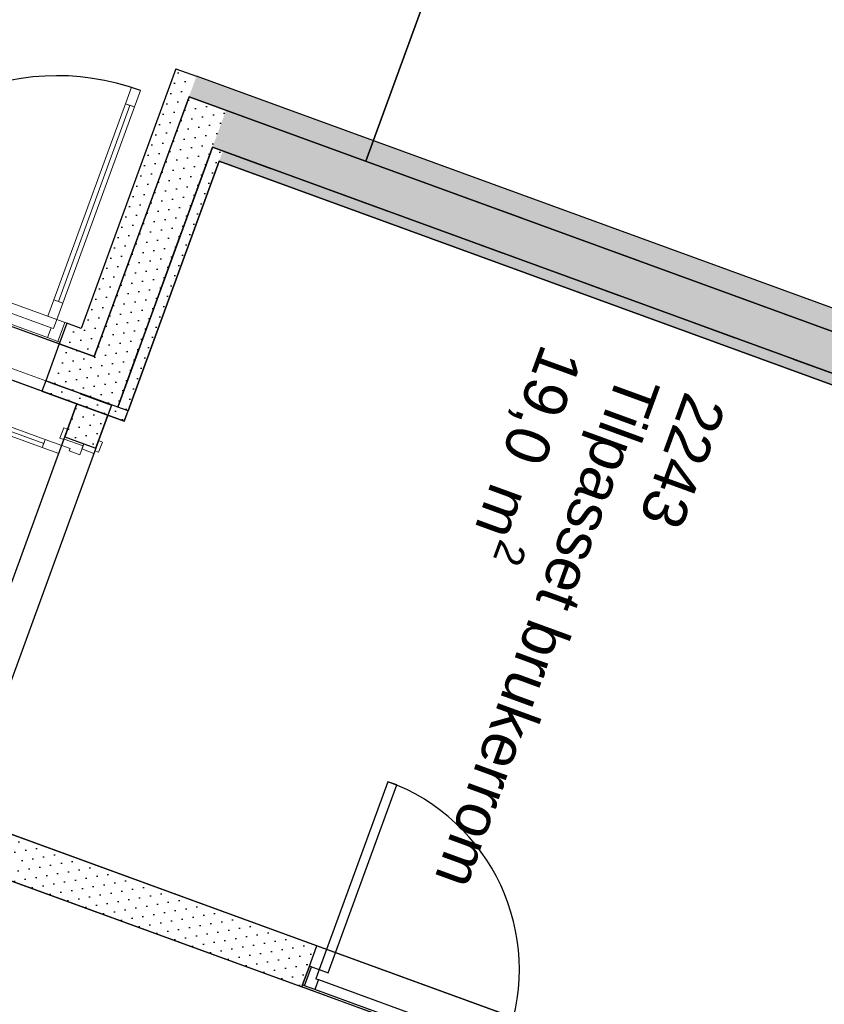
# Model space of a CAD drawing. Header units: millimetres. Extents: x 112481703 to 112588235, y 1264638581 to 1264713486.
# Tile 485 of 487: x 112571978 to 112575653, y 1264702114 to 1264706612. Entities that reach past the tile are written whole.
import ezdxf
from ezdxf.enums import TextEntityAlignment as Align

# ---------------------------------------------------------------- set-up
doc = ezdxf.new("R2010")
doc.units = ezdxf.units.MM
doc.header["$LTSCALE"] = 0.5
doc.header["$MEASUREMENT"] = 0
doc.linetypes.add('PLINE', pattern=[0])
doc.linetypes.add('Stiplet', pattern=[1128.888893, 564.444447, -564.444447])
for name, color, linetype in [('231- Bærende yttervegger', 7, 'Continuous'), ('231- Bærende yttervegger (Skravur)', 7, 'Continuous'), ('231- Bærende yttervegger (Skravur)(Nye konstruksjoner)', 7, 'Continuous'), ('231- Bærende yttervegger(Nye konstruksjoner)', 7, 'Continuous'), ('232- Ikke-bærende yttervegger (Skravur)(Nye konstruksjoner)', 7, 'Continuous'), ('232- Ikke-bærende yttervegger(Nye konstruksjoner)', 7, 'Continuous'), ('242- Ikke-bærende innervegger (Skravur)(Nye konstruksjoner)', 7, 'Continuous'), ('242- Ikke-bærende innervegger(Nye konstruksjoner)', 7, 'Continuous'), ('244- Vinduer_ dører_ foldevegger(Nye konstruksjoner)', 7, 'Continuous'), ('253- Oppforet gulv_ påstøp', 7, 'Continuous'), ('253- Oppforet gulv_ påstøp(Nye konstruksjoner)', 7, 'Continuous'), ('862- M___Nettoareal (1-100)', 7, 'Continuous'), ('862- M___Nettoareal(Nye konstruksjoner)', 7, 'Continuous'), ('862- M___Nettoareal(Polylinje)(Nye konstruksjoner)', 7, 'Continuous')]:
    doc.layers.add(name, color=color, linetype=linetype)
doc.layers.add('234- Vinduer_ dører_ porter(Nye konstruksjoner)', color=7, linetype='Continuous', lineweight=0)
doc.styles.add('GENERATED_STYLE_1', font='arial.ttf')
pattern_1 = [(249.956, (112557650, 1264717795), (-81.357, 29.6823), [0, -50]), (249.956, (112557682.11, 1264717756.67), (-81.357, 29.6823), [0, -50])]

# ---------------------------------------------------------------- blocks, each defined once
blk = doc.blocks.new('Korridor_2210_44', base_point=(112569058, 1264702349.8))
at = {"layer": '862- M___Nettoareal(Polylinje)(Nye konstruksjoner)', "linetype": 'PLINE', "flags": 128}
blk.add_lwpolyline([(112564606.4, 1264708093.6), (112563281.8, 1264708576.9), (112561722.3, 1264704302.5), (112562473.8, 1264704028.3), (112560623, 1264698955.4), (112559871.5, 1264699229.5), (112558294.9, 1264694908.2), (112559046.4, 1264694634), (112558117.6, 1264692088.1), (112556079, 1264692831.9), (112554638.8, 1264688884.4), (112555324.6, 1264688634.2), (112558485.8, 1264687480.9), (112561641.4, 1264696130.2), (112567362.9, 1264694042.8), (112567373.2, 1264694070.9), (112568194.8, 1264693771.2), (112568914.6, 1264695744), (112568116.1, 1264696035.3), (112569966.9, 1264701108.2), (112570765.4, 1264700816.9), (112572239.6, 1264704857.5), (112564461.1, 1264707695.4)], close=True, dxfattribs=at)
blk = doc.blocks.new('Tilpasset brukerrom_2243_86', base_point=(112573250.9, 1264704107.5))
at = {"layer": '862- M___Nettoareal(Polylinje)(Nye konstruksjoner)', "linetype": 'PLINE', "flags": 128}
blk.add_lwpolyline([(112571711.8, 1264702973.1), (112577282.6, 1264700940.7), (112578384.3, 1264703960.4), (112572888.6, 1264705965.4), (112572472.8, 1264704825.6), (112572425.8, 1264704842.8), (112572256.7, 1264704904.5), (112572256.3, 1264704903.4), (112572397.2, 1264704852)], close=True, dxfattribs=at)
blk = doc.blocks.new('Dør[29]', base_point=(112557650, 1264717795))
at = {"layer": '234- Vinduer_ dører_ porter(Nye konstruksjoner)', "linetype": 'PLINE'}
for p, q in [((112572460.9, 1264706228.7), (112572488.3, 1264706303.8)), ((112572488.3, 1264706303.8), (112572529.7, 1264706288.7)), ((112572529.7, 1264706288.7), (112572502.3, 1264706213.6)), ((112572481.6, 1264706221.1), (112572154.6, 1264705324.9)), ((112572502.3, 1264706213.6), (112572460.9, 1264706228.7)), ((112571056.3, 1264705640.5), (112571024.7, 1264705554)), ((112571065.6, 1264705637), (112571034.1, 1264705550.6)), ((112571056.3, 1264705640.5), (112572193, 1264705225.8)), ((112571065.6, 1264705637), (112571056.3, 1264705640.5)), ((112571101.3, 1264705624), (112571065.6, 1264705637)), ((112571086.3, 1264705582.7), (112571101.3, 1264705624)), ((112571022, 1264705546.5), (112572158.7, 1264705131.8)), ((112571034.1, 1264705550.6), (112571024.7, 1264705554)), ((112571034.1, 1264705550.6), (112571081.1, 1264705533.5)), ((112571081.1, 1264705533.5), (112571097.5, 1264705578.6)), ((112571097.5, 1264705578.6), (112571086.3, 1264705582.7)), ((112571097.5, 1264705578.6), (112572121.5, 1264705205)), ((112572105.1, 1264705159.9), (112571081.1, 1264705533.5)), ((112572106.5, 1264705257.3), (112572134, 1264705332.4)), ((112572134, 1264705332.4), (112572175.3, 1264705317.4)), ((112572175.3, 1264705317.4), (112572147.9, 1264705242.2)), ((112572147.9, 1264705242.2), (112572106.5, 1264705257.3)), ((112572147.9, 1264705242.2), (112572132.8, 1264705200.9)), ((112572183.6, 1264705229.2), (112572147.9, 1264705242.2)), ((112572121.5, 1264705205), (112572105.1, 1264705159.9)), ((112572132.8, 1264705200.9), (112572121.5, 1264705205)), ((112572152, 1264705142.8), (112572183.6, 1264705229.2)), ((112572193, 1264705225.8), (112572161.4, 1264705139.3)), ((112572183.6, 1264705229.2), (112572193, 1264705225.8)), ((112572105.1, 1264705159.9), (112572152, 1264705142.8)), ((112572152, 1264705142.8), (112572161.4, 1264705139.3))]:
    blk.add_line(p, q, dxfattribs=at)
at = {"layer": '234- Vinduer_ dører_ porter(Nye konstruksjoner)', "linetype": 'PLINE', "flags": 128}
for points in [[(112572481.6, 1264706221.1), (112572154.6, 1264705324.9), (112572134, 1264705332.4), (112572460.9, 1264706228.7)], [(112572502.3, 1264706213.6), (112572175.3, 1264705317.4), (112572154.6, 1264705324.9), (112572481.6, 1264706221.1)]]:
    blk.add_lwpolyline(points, close=True, dxfattribs=at)
at = {"layer": '244- Vinduer_ dører_ foldevegger(Nye konstruksjoner)', "linetype": 'PLINE'}
for p, q in [((112571056.3, 1264705640.5), (112571024.7, 1264705554)), ((112571056.3, 1264705640.5), (112571024.7, 1264705554)), ((112571024.7, 1264705554), (112571022, 1264705546.5)), ((112572193, 1264705225.8), (112572161.4, 1264705139.3)), ((112572193, 1264705225.8), (112572161.4, 1264705139.3)), ((112572161.4, 1264705139.3), (112572158.7, 1264705131.8))]:
    blk.add_line(p, q, dxfattribs=at)
blk.add_arc((112572147.9, 1264705242.2), 1114, 69.956, 159.956, dxfattribs=at)
blk = doc.blocks.new('Dør[110]', base_point=(112557650, 1264717795))
at = {"layer": '244- Vinduer_ dører_ foldevegger(Nye konstruksjoner)', "linetype": 'PLINE'}
for p, q in [((112573659.6, 1264703131.1), (112573346.3, 1264702272.5)), ((112573387.7, 1264702257.4), (112573700.9, 1264703116)), ((112573700.9, 1264703116), (112573659.6, 1264703131.1)), ((112573301.2, 1264702288.9), (112573334.8, 1264702381)), ((112574283.6, 1264702034.8), (112573334.8, 1264702381)), ((112573301.2, 1264702288.9), (112573269.7, 1264702202.5)), ((112573269.7, 1264702202.5), (112573301.2, 1264702288.9)), ((112573269.7, 1264702202.5), (112573301.2, 1264702288.9)), ((112573279.1, 1264702199.1), (112573310.6, 1264702285.5)), ((112573310.6, 1264702285.5), (112573301.2, 1264702288.9)), ((112573310.6, 1264702285.5), (112573346.3, 1264702272.5)), ((112573346.3, 1264702272.5), (112573331.2, 1264702231.1)), ((112573346.3, 1264702272.5), (112573387.7, 1264702257.4)), ((112573342.5, 1264702227), (112573326.1, 1264702181.9)), ((112573331.2, 1264702231.1), (112573342.5, 1264702227)), ((112573342.5, 1264702227), (112574178.6, 1264701922)), ((112573266.3, 1264702193.1), (112573269.7, 1264702202.5)), ((112574215.1, 1264701846.9), (112573266.3, 1264702193.1)), ((112573279.1, 1264702199.1), (112573269.7, 1264702202.5)), ((112573326.1, 1264702181.9), (112573279.1, 1264702199.1)), ((112574162.2, 1264701876.9), (112573326.1, 1264702181.9)), ((112574250.1, 1264701942.8), (112574283.6, 1264702034.8)), ((112574189.9, 1264701917.9), (112574205, 1264701959.2)), ((112574205, 1264701959.2), (112574240.7, 1264701946.2)), ((112574162.2, 1264701876.9), (112574178.6, 1264701922)), ((112574178.6, 1264701922), (112574189.9, 1264701917.9)), ((112574240.7, 1264701946.2), (112574209.1, 1264701859.8)), ((112574250.1, 1264701942.8), (112574218.5, 1264701856.3)), ((112574218.5, 1264701856.3), (112574250.1, 1264701942.8)), ((112574218.5, 1264701856.3), (112574250.1, 1264701942.8)), ((112574240.7, 1264701946.2), (112574250.1, 1264701942.8)), ((112574209.1, 1264701859.8), (112574162.2, 1264701876.9)), ((112574209.1, 1264701859.8), (112574218.5, 1264701856.3)), ((112574215.1, 1264701846.9), (112574218.5, 1264701856.3))]:
    blk.add_line(p, q, dxfattribs=at)
blk.add_arc((112573346.3, 1264702272.5), 914, 339.956, 69.956, dxfattribs=at)
blk = doc.blocks.new('Dør tofløyet asymmetrisk[127]', base_point=(112557650, 1264717795))
at = {"layer": '234- Vinduer_ dører_ porter(Nye konstruksjoner)', "linetype": 'PLINE'}
for p, q in [((112571217.2, 1264704972.8), (112571230.9, 1264705010.4)), ((112571230.9, 1264705010.4), (112571306, 1264704982.9)), ((112571292.3, 1264704945.4), (112571217.2, 1264704972.8)), ((112571306, 1264704982.9), (112571292.3, 1264704945.4)), ((112571299.2, 1264704964.2), (112572088.3, 1264704676.3)), ((112572162, 1264704700.4), (112572179.2, 1264704747.4)), ((112572179.2, 1264704747.4), (112572197, 1264704740.9)), ((112572197, 1264704740.9), (112572179.9, 1264704693.9)), ((112572081.4, 1264704657.5), (112572095.1, 1264704695)), ((112572095.1, 1264704695), (112572170.3, 1264704667.6)), ((112572179.9, 1264704693.9), (112572162, 1264704700.4)), ((112572180.9, 1264704696.7), (112572170.3, 1264704667.6)), ((112572180.9, 1264704696.7), (112572184.3, 1264704706.1)), ((112572267.3, 1264704665.2), (112572180.9, 1264704696.7)), ((112572184.3, 1264704706.1), (112572270.8, 1264704674.6)), ((112572156.6, 1264704630), (112572081.4, 1264704657.5)), ((112572170.3, 1264704667.6), (112572156.6, 1264704630)), ((112572170.3, 1264704667.6), (112572207.9, 1264704653.9)), ((112572207.9, 1264704653.9), (112572203.8, 1264704642.6)), ((112572252.6, 1264704624.8), (112572267.3, 1264704665.2)), ((112572262.2, 1264704651.1), (112572270.8, 1264704674.6)), ((112572316.7, 1264704631.2), (112572262.2, 1264704651.1)), ((112572267.3, 1264704665.2), (112572270.8, 1264704674.6)), ((112572270.8, 1264704674.6), (112572325.3, 1264704654.7)), ((112572325.3, 1264704654.7), (112572316.7, 1264704631.2)), ((112572320.8, 1264704642.5), (112572337.9, 1264704689.5)), ((112572337.9, 1264704689.5), (112572355.8, 1264704683)), ((112572355.8, 1264704683), (112572338.7, 1264704636)), ((112572203.8, 1264704642.6), (112572252.6, 1264704624.8)), ((112572338.7, 1264704636), (112572320.8, 1264704642.5)), ((112571548.9, 1264703629.7), (112571535.2, 1264703592.1)), ((112571763.1, 1264703551.6), (112571548.9, 1264703629.7)), ((112571535.2, 1264703592.1), (112571749.4, 1264703514)), ((112571749.4, 1264703514), (112571763.1, 1264703551.6)), ((112571704.8, 1264703447.2), (112571722, 1264703494.2)), ((112571722, 1264703494.2), (112571739.8, 1264703487.7)), ((112571739.8, 1264703487.7), (112571722.7, 1264703440.7)), ((112571738.8, 1264703484.9), (112571735.4, 1264703475.5)), ((112571749.4, 1264703514), (112571738.8, 1264703484.9)), ((112571738.8, 1264703484.9), (112571825.2, 1264703453.3)), ((112571787, 1264703500.3), (112571749.4, 1264703514)), ((112571791.1, 1264703511.6), (112571787, 1264703500.3)), ((112571839.9, 1264703493.7), (112571791.1, 1264703511.6)), ((112571825.2, 1264703453.3), (112571839.9, 1264703493.7)), ((112571722.7, 1264703440.7), (112571704.8, 1264703447.2)), ((112571735.4, 1264703475.5), (112571821.8, 1264703444)), ((112571821.8, 1264703444), (112571830.3, 1264703467.4)), ((112571825.2, 1264703453.3), (112571821.8, 1264703444)), ((112571876.3, 1264703424.1), (112571821.8, 1264703444)), ((112571830.3, 1264703467.4), (112571884.8, 1264703447.6)), ((112571863.6, 1264703389.3), (112571880.7, 1264703436.3)), ((112571884.8, 1264703447.6), (112571876.3, 1264703424.1)), ((112571880.7, 1264703436.3), (112571898.6, 1264703429.8)), ((112571881.4, 1264703382.8), (112571863.6, 1264703389.3)), ((112571898.6, 1264703429.8), (112571881.4, 1264703382.8))]:
    blk.add_line(p, q, dxfattribs=at)
at = {"layer": '234- Vinduer_ dører_ porter(Nye konstruksjoner)', "linetype": 'PLINE', "flags": 128}
for points in [[(112571299.2, 1264704964.2), (112572088.3, 1264704676.3), (112572081.4, 1264704657.5), (112571292.3, 1264704945.4)], [(112571306, 1264704982.9), (112572095.1, 1264704695), (112572088.3, 1264704676.3), (112571299.2, 1264704964.2)]]:
    blk.add_lwpolyline(points, close=True, dxfattribs=at)
at = {"layer": '244- Vinduer_ dører_ foldevegger(Nye konstruksjoner)', "linetype": 'PLINE'}
for p, q in [((112572184.3, 1264704706.1), (112572197, 1264704740.9)), ((112572184.3, 1264704706.1), (112572197, 1264704740.9)), ((112572184.3, 1264704706.1), (112572270.8, 1264704674.6)), ((112572184.3, 1264704706.1), (112572270.8, 1264704674.6)), ((112572270.8, 1264704674.6), (112572325.3, 1264704654.7)), ((112572270.8, 1264704674.6), (112572325.3, 1264704654.7)), ((112572325.3, 1264704654.7), (112572337.9, 1264704689.5)), ((112572325.3, 1264704654.7), (112572337.9, 1264704689.5)), ((112571735.4, 1264703475.5), (112571722.7, 1264703440.7)), ((112571735.4, 1264703475.5), (112571722.7, 1264703440.7)), ((112571735.4, 1264703475.5), (112571821.8, 1264703444)), ((112571735.4, 1264703475.5), (112571821.8, 1264703444)), ((112571821.8, 1264703444), (112571876.3, 1264703424.1)), ((112571821.8, 1264703444), (112571876.3, 1264703424.1)), ((112571876.3, 1264703424.1), (112571863.6, 1264703389.3)), ((112571876.3, 1264703424.1), (112571863.6, 1264703389.3))]:
    blk.add_line(p, q, dxfattribs=at)
for centre, radius, start, end in [((112572170.3, 1264704667.6), 1000, 159.956, 249.956), ((112571749.4, 1264703514), 228, 69.956, 159.956)]:
    blk.add_arc(centre, radius, start, end, dxfattribs=at)
blk = doc.blocks.new('Veggåpning 01[147]', base_point=(112557650, 1264717795))
at = {"layer": '234- Vinduer_ dører_ porter(Nye konstruksjoner)', "linetype": 'PLINE'}
for p, q in [((112571040.8, 1264705539.7), (112572158.7, 1264705131.8)), ((112570979.1, 1264705370.6), (112572097, 1264704962.7))]:
    blk.add_line(p, q, dxfattribs=at)
at = {"layer": '244- Vinduer_ dører_ foldevegger(Nye konstruksjoner)', "linetype": 'PLINE'}
for p, q in [((112571040.8, 1264705539.7), (112570979.1, 1264705370.6)), ((112572158.7, 1264705131.8), (112572097, 1264704962.7))]:
    blk.add_line(p, q, dxfattribs=at)
blk = doc.blocks.new('Veggåpning 01[148]', base_point=(112557650, 1264717795))
at = {"layer": '234- Vinduer_ dører_ porter(Nye konstruksjoner)', "linetype": 'PLINE'}
for p, q in [((112570979.1, 1264705370.6), (112572097, 1264704962.7)), ((112570961.9, 1264705323.6), (112572079.9, 1264704915.7))]:
    blk.add_line(p, q, dxfattribs=at)
at = {"layer": '244- Vinduer_ dører_ foldevegger(Nye konstruksjoner)', "linetype": 'PLINE'}
for p, q in [((112570979.1, 1264705370.6), (112570961.9, 1264705323.6)), ((112572097, 1264704962.7), (112572079.9, 1264704915.7))]:
    blk.add_line(p, q, dxfattribs=at)
blk = doc.blocks.new('Sengerom_2241_113', base_point=(112573901.7, 1264700388))
at = {"layer": '862- M___Nettoareal(Polylinje)(Nye konstruksjoner)', "linetype": 'PLINE', "flags": 128}
blk.add_lwpolyline([(112577214, 1264700752.8), (112571643.2, 1264702785.3), (112570906.3, 1264700765.5), (112572719.4, 1264700104), (112572565.2, 1264699681.3), (112571845.4, 1264697708.5), (112575603.1, 1264696337.5)], close=True, dxfattribs=at)
blk = doc.blocks.new('Label_1', base_point=(112574390.4, 1264703855.3))
at = {"layer": '862- M___Nettoareal (1-100)', "char_height": 200, "attachment_point": 1, "rotation": 249.956, "style": 'GENERATED_STYLE_1'}
for s, insert in [('\\A1;{\\pql;\\pt0,241000;\\fArial|b0|i0|c0|p0;\\W1.000000;19,0\\fArial|b0|i0|c0|p0;\\W1.000000;\\A1{\\H.66x;\\S^  ;}\\fArial|b0|i0|c0|p0;\\W1.000000; m\\fArial|b0|i0|c0|p0;\\W1.000000;\\A1{\\H.66x;\\S2^  ;}\\fArial|b0|i0|c0|p0;\\W1.000000;\\fArial|b0|i0|c0|p0;\\W1.000000;\\fArial|b0|i0|c0|p0;\\W1.000000;\\fArial|b0|i0|c0|p0;\\W1.000000;\\fArial|b0|i0|c0|p0;\\W1.000000;\\fArial|b0|i0|c0|p0;\\W1.000000;\\fArial|b0|i0|c0|p0;\\W1.000000;\\A1{\\H.66x;\\S^  ;}\\fArial|b0|i0|c0|p0;\\W1.000000;\\fArial|b0|i0|c0|p0;\\W1.000000;\\A1{\\H.66x;\\S^  ;}\\fArial|b0|i0|c0|p0;\\W1.000000;\\fArial|b0|i0|c0|p0;\\W1.000000;\\fArial|b0|i0|c0|p0;\\W1.000000;\\fArial|b0|i0|c0|p0;\\W1.000000;\\fArial|b0|i0|c0|p0;\\W1.000000;\\fArial|b0|i0|c0|p0;\\W1.000000;\\fArial|b0|i0|c0|p0;\\W1.000000;\\A1{\\H.66x;\\S^  ;}\\fArial|b0|i0|c0|p0;\\W1.000000;\\fArial|b0|i0|c0|p0;\\W1.000000;\\A1{\\H.66x;\\S^  ;}\\fArial|b0|i0|c0|p0;\\W1.000000;\\fArial|b0|i0|c0|p0;\\W1.000000;\\fArial|b0|i0|c0|p0;\\W1.000000;\\fArial|b0|i0|c0|p0;\\W1.000000;\\fArial|b0|i0|c0|p0;\\W1.000000;\\fArial|b0|i0|c0|p0;\\W1.000000;\\fArial|b0|i0|c0|p0;\\W1.000000;\\A1{\\H.66x;\\S^  ;}\\fArial|b0|i0|c0|p0;\\W1.000000;\\fArial|b0|i0|c0|p0;\\W1.000000;\\A1{\\H.66x;\\S^  ;}\\fArial|b0|i0|c0|p0;\\W1.000000;\\fArial|b0|i0|c0|p0;\\W1.000000;\\fArial|b0|i0|c0|p0;\\W1.000000;\\fArial|b0|i0|c0|p0;\\W1.000000;\\fArial|b0|i0|c0|p0;\\W1.000000;\\fArial|b0|i0|c0|p0;\\W1.000000;\\fArial|b0|i0|c0|p0;\\W1.000000;\\A1{\\H.66x;\\S^  ;}\\fArial|b0|i0|c0|p0;\\W1.000000;\\fArial|b0|i0|c0|p0;\\W1.000000;\\A1{\\H.66x;\\S^  ;}\\fArial|b0|i0|c0|p0;\\W1.000000;\\fArial|b0|i0|c0|p0;\\W1.000000;\\fArial|b0|i0|c0|p0;\\W1.000000;\\fArial|b0|i0|c0|p0;\\W1.000000;\\fArial|b0|i0|c0|p0;\\W1.000000;\\fArial|b0|i0|c0|p0;\\W1.000000;\\fArial|b0|i0|c0|p0;\\W1.000000;\\fArial|b0|i0|c0|p0;\\W1.000000;}', (112574607.3, 1264705050)), ('\\A1;{\\pql;\\pt0,241000;\\fArial|b0|i0|c0|p0;\\W1.000000;2243\\fArial|b0|i0|c0|p0;\\W1.000000;\\A1{\\H.66x;\\S^  ;}\\fArial|b0|i0|c0|p0;\\W1.000000;\\fArial|b0|i0|c0|p0;\\W1.000000;\\A1{\\H.66x;\\S^  ;}\\fArial|b0|i0|c0|p0;\\W1.000000;\\fArial|b0|i0|c0|p0;\\W1.000000;\\fArial|b0|i0|c0|p0;\\W1.000000;\\fArial|b0|i0|c0|p0;\\W1.000000;\\fArial|b0|i0|c0|p0;\\W1.000000;\\fArial|b0|i0|c0|p0;\\W1.000000;\\fArial|b0|i0|c0|p0;\\W1.000000;\\A1{\\H.66x;\\S^  ;}\\fArial|b0|i0|c0|p0;\\W1.000000;\\fArial|b0|i0|c0|p0;\\W1.000000;\\A1{\\H.66x;\\S^  ;}\\fArial|b0|i0|c0|p0;\\W1.000000;\\fArial|b0|i0|c0|p0;\\W1.000000;\\fArial|b0|i0|c0|p0;\\W1.000000;\\fArial|b0|i0|c0|p0;\\W1.000000;\\fArial|b0|i0|c0|p0;\\W1.000000;\\fArial|b0|i0|c0|p0;\\W1.000000;\\fArial|b0|i0|c0|p0;\\W1.000000;\\A1{\\H.66x;\\S^  ;}\\fArial|b0|i0|c0|p0;\\W1.000000;\\fArial|b0|i0|c0|p0;\\W1.000000;\\A1{\\H.66x;\\S^  ;}\\fArial|b0|i0|c0|p0;\\W1.000000;\\fArial|b0|i0|c0|p0;\\W1.000000;\\fArial|b0|i0|c0|p0;\\W1.000000;\\fArial|b0|i0|c0|p0;\\W1.000000;\\fArial|b0|i0|c0|p0;\\W1.000000;\\fArial|b0|i0|c0|p0;\\W1.000000;\\fArial|b0|i0|c0|p0;\\W1.000000;\\A1{\\H.66x;\\S^  ;}\\fArial|b0|i0|c0|p0;\\W1.000000;\\fArial|b0|i0|c0|p0;\\W1.000000;\\A1{\\H.66x;\\S^  ;}\\fArial|b0|i0|c0|p0;\\W1.000000;\\fArial|b0|i0|c0|p0;\\W1.000000;\\fArial|b0|i0|c0|p0;\\W1.000000;\\fArial|b0|i0|c0|p0;\\W1.000000;\\fArial|b0|i0|c0|p0;\\W1.000000;\\fArial|b0|i0|c0|p0;\\W1.000000;\\fArial|b0|i0|c0|p0;\\W1.000000;\\A1{\\H.66x;\\S^  ;}\\fArial|b0|i0|c0|p0;\\W1.000000;\\fArial|b0|i0|c0|p0;\\W1.000000;\\A1{\\H.66x;\\S^  ;}\\fArial|b0|i0|c0|p0;\\W1.000000;\\fArial|b0|i0|c0|p0;\\W1.000000;\\fArial|b0|i0|c0|p0;\\W1.000000;\\fArial|b0|i0|c0|p0;\\W1.000000;\\fArial|b0|i0|c0|p0;\\W1.000000;\\fArial|b0|i0|c0|p0;\\W1.000000;\\fArial|b0|i0|c0|p0;\\W1.000000;\\fArial|b0|i0|c0|p0;\\W1.000000;}', (112575207.4, 1264704852.4)), ('\\A1;{\\pql;\\pt0,241000;\\fArial|b0|i0|c0|p0;\\W1.000000;Tilpasset brukerrom\\fArial|b0|i0|c0|p0;\\W1.000000;\\A1{\\H.66x;\\S^  ;}\\fArial|b0|i0|c0|p0;\\W1.000000;\\fArial|b0|i0|c0|p0;\\W1.000000;\\A1{\\H.66x;\\S^  ;}\\fArial|b0|i0|c0|p0;\\W1.000000;\\fArial|b0|i0|c0|p0;\\W1.000000;\\fArial|b0|i0|c0|p0;\\W1.000000;\\fArial|b0|i0|c0|p0;\\W1.000000;\\fArial|b0|i0|c0|p0;\\W1.000000;\\fArial|b0|i0|c0|p0;\\W1.000000;\\fArial|b0|i0|c0|p0;\\W1.000000;\\A1{\\H.66x;\\S^  ;}\\fArial|b0|i0|c0|p0;\\W1.000000;\\fArial|b0|i0|c0|p0;\\W1.000000;\\A1{\\H.66x;\\S^  ;}\\fArial|b0|i0|c0|p0;\\W1.000000;\\fArial|b0|i0|c0|p0;\\W1.000000;\\fArial|b0|i0|c0|p0;\\W1.000000;\\fArial|b0|i0|c0|p0;\\W1.000000;\\fArial|b0|i0|c0|p0;\\W1.000000;\\fArial|b0|i0|c0|p0;\\W1.000000;\\fArial|b0|i0|c0|p0;\\W1.000000;\\A1{\\H.66x;\\S^  ;}\\fArial|b0|i0|c0|p0;\\W1.000000;\\fArial|b0|i0|c0|p0;\\W1.000000;\\A1{\\H.66x;\\S^  ;}\\fArial|b0|i0|c0|p0;\\W1.000000;\\fArial|b0|i0|c0|p0;\\W1.000000;\\fArial|b0|i0|c0|p0;\\W1.000000;\\fArial|b0|i0|c0|p0;\\W1.000000;\\fArial|b0|i0|c0|p0;\\W1.000000;\\fArial|b0|i0|c0|p0;\\W1.000000;\\fArial|b0|i0|c0|p0;\\W1.000000;\\A1{\\H.66x;\\S^  ;}\\fArial|b0|i0|c0|p0;\\W1.000000;\\fArial|b0|i0|c0|p0;\\W1.000000;\\A1{\\H.66x;\\S^  ;}\\fArial|b0|i0|c0|p0;\\W1.000000;\\fArial|b0|i0|c0|p0;\\W1.000000;\\fArial|b0|i0|c0|p0;\\W1.000000;\\fArial|b0|i0|c0|p0;\\W1.000000;\\fArial|b0|i0|c0|p0;\\W1.000000;\\fArial|b0|i0|c0|p0;\\W1.000000;\\fArial|b0|i0|c0|p0;\\W1.000000;\\A1{\\H.66x;\\S^  ;}\\fArial|b0|i0|c0|p0;\\W1.000000;\\fArial|b0|i0|c0|p0;\\W1.000000;\\A1{\\H.66x;\\S^  ;}\\fArial|b0|i0|c0|p0;\\W1.000000;\\fArial|b0|i0|c0|p0;\\W1.000000;\\fArial|b0|i0|c0|p0;\\W1.000000;\\fArial|b0|i0|c0|p0;\\W1.000000;\\fArial|b0|i0|c0|p0;\\W1.000000;\\fArial|b0|i0|c0|p0;\\W1.000000;\\fArial|b0|i0|c0|p0;\\W1.000000;\\fArial|b0|i0|c0|p0;\\W1.000000;}', (112574905.3, 1264704941.3))]:
    blk.add_mtext(s, dxfattribs=dict(at, insert=insert))
at = {"layer": '862- M___Nettoareal (1-100)', "style": 'GENERATED_STYLE_1'}
for tag, p in [('DUMMY_108', (112574659.8, 1264705052.1)), ('DUMMY_107', (112574955.1, 1264704944.4)), ('DUMMY_106', (112575250.3, 1264704836.7))]:
    blk.add_attdef(tag, text='', height=200, rotation=249.956, dxfattribs=at).set_placement(p, align=Align.TOP_LEFT)

msp = doc.modelspace()

# ---------------------------------------------------------------- hatches: boundary and pattern name
at = {"layer": '231- Bærende yttervegger (Skravur)', "linetype": 'Continuous'}
h = msp.add_hatch(dxfattribs=at)
h.set_pattern_fill('Prikker_tett', color=256, style=0, pattern_type=2)
h.set_pattern_definition(pattern_1)
h.paths.add_polyline_path([(112572858.8, 1264706029.5), (112572751.4, 1264706260.3), (112572689.7, 1264706091.2)])
h = msp.add_hatch(dxfattribs=at)
h.set_pattern_fill('Prikker_tett', color=256, style=0, pattern_type=2)
h.set_pattern_definition(pattern_1)
h.paths.add_polyline_path([(112572858.8, 1264706029.5), (112572920.5, 1264706198.6), (112572751.4, 1264706260.3)])
h = msp.add_hatch(dxfattribs=at)
h.set_pattern_fill('Prikker_tett', color=256, style=0, pattern_type=2)
h.set_pattern_definition(pattern_1)
h.paths.add_polyline_path([(112578510.1, 1264704159.3), (112572920.5, 1264706198.6), (112572858.8, 1264706029.5), (112578448.4, 1264703990.2)])
h = msp.add_hatch(dxfattribs=at)
h.set_pattern_fill('Prikker_tett', color=256, style=0, pattern_type=2)
h.set_pattern_definition(pattern_1)
h.paths.add_polyline_path([(112572689.7, 1264706091.2), (112572318.4, 1264705073.5), (112572487.5, 1264705011.9), (112572858.8, 1264706029.5)])
h = msp.add_hatch(dxfattribs=at)
h.set_pattern_fill('Prikker_tett', color=256, style=0, pattern_type=2)
h.set_pattern_definition(pattern_1)
h.paths.add_polyline_path([(112572318.4, 1264705073.5), (112572158.7, 1264705131.8), (112572097, 1264704962.7), (112572256.7, 1264704904.5)])
h = msp.add_hatch(dxfattribs=at)
h.set_pattern_fill('Prikker_tett', color=256, style=0, pattern_type=2)
h.set_pattern_definition(pattern_1)
h.paths.add_polyline_path([(112572318.4, 1264705073.5), (112572256.7, 1264704904.5), (112572425.8, 1264704842.8)])
h = msp.add_hatch(dxfattribs=at)
h.set_pattern_fill('Prikker_tett', color=256, style=0, pattern_type=2)
h.set_pattern_definition(pattern_1)
h.paths.add_polyline_path([(112572318.4, 1264705073.5), (112572425.8, 1264704842.8), (112572487.5, 1264705011.9)])
at = {"layer": '231- Bærende yttervegger (Skravur)(Nye konstruksjoner)', "linetype": 'Continuous'}
h = msp.add_hatch(dxfattribs=at)
h.set_pattern_fill('Prikker_tett', color=256, style=0, pattern_type=2)
h.set_pattern_definition(pattern_1)
h.paths.add_polyline_path([(112572751.4, 1264706260.3), (112572691.7, 1264706388.5), (112572657.4, 1264706294.6)])
h = msp.add_hatch(dxfattribs=at)
h.set_pattern_fill('Prikker_tett', color=256, style=0, pattern_type=2)
h.set_pattern_definition(pattern_1)
h.paths.add_polyline_path([(112572751.4, 1264706260.3), (112572785.7, 1264706354.3), (112572691.7, 1264706388.5)])
h = msp.add_hatch(dxfattribs=at)
h.set_pattern_fill('Prikker_tett', color=256, style=0, pattern_type=2)
h.set_pattern_definition(pattern_1)
h.paths.add_polyline_path([(112578713.5, 1264704191.6), (112572785.7, 1264706354.3), (112572751.4, 1264706260.3), (112578679.2, 1264704097.6)])
h = msp.add_hatch(dxfattribs=at)
h.set_pattern_fill('Prikker_tett', color=256, style=0, pattern_type=2)
h.set_pattern_definition(pattern_1)
h.paths.add_polyline_path([(112572657.4, 1264706294.6), (112572258.7, 1264705201.8), (112572352.7, 1264705167.5), (112572751.4, 1264706260.3)])
h = msp.add_hatch(dxfattribs=at)
h.set_pattern_fill('Prikker_tett', color=256, style=0, pattern_type=2)
h.set_pattern_definition(pattern_1)
h.paths.add_polyline_path([(112572258.7, 1264705201.8), (112572193, 1264705225.8), (112572158.7, 1264705131.8), (112572224.4, 1264705107.8)])
h = msp.add_hatch(dxfattribs=at)
h.set_pattern_fill('Prikker_tett', color=256, style=0, pattern_type=2)
h.set_pattern_definition(pattern_1)
h.paths.add_polyline_path([(112572258.7, 1264705201.8), (112572224.4, 1264705107.8), (112572318.4, 1264705073.5)])
h = msp.add_hatch(dxfattribs=at)
h.set_pattern_fill('Prikker_tett', color=256, style=0, pattern_type=2)
h.set_pattern_definition(pattern_1)
h.paths.add_polyline_path([(112572258.7, 1264705201.8), (112572318.4, 1264705073.5), (112572352.7, 1264705167.5)])
at = {"layer": '232- Ikke-bærende yttervegger (Skravur)(Nye konstruksjoner)', "linetype": 'Continuous'}
h = msp.add_hatch(dxfattribs=at)
h.set_pattern_fill('Prikker_tett', color=256, style=0, pattern_type=2)
h.set_pattern_definition(pattern_1)
h.paths.add_polyline_path([(112572888.6, 1264705965.4), (112572858.8, 1264706029.5), (112572841.6, 1264705982.6)])
h = msp.add_hatch(dxfattribs=at)
h.set_pattern_fill('Prikker_tett', color=256, style=0, pattern_type=2)
h.set_pattern_definition(pattern_1)
h.paths.add_polyline_path([(112572888.6, 1264705965.4), (112572905.8, 1264706012.4), (112572858.8, 1264706029.5)])
h = msp.add_hatch(dxfattribs=at)
h.set_pattern_fill('Prikker_tett', color=256, style=0, pattern_type=2)
h.set_pattern_definition(pattern_1)
h.paths.add_polyline_path([(112578401.4, 1264704007.4), (112572905.8, 1264706012.4), (112572888.6, 1264705965.4), (112578384.3, 1264703960.4)])
h = msp.add_hatch(dxfattribs=at)
h.set_pattern_fill('Prikker_tett', color=256, style=0, pattern_type=2)
h.set_pattern_definition(pattern_1)
h.paths.add_polyline_path([(112572841.6, 1264705982.6), (112572425.8, 1264704842.8), (112572472.8, 1264704825.6), (112572888.6, 1264705965.4)])
h = msp.add_hatch(dxfattribs=at)
h.set_pattern_fill('Prikker_tett', color=256, style=0, pattern_type=2)
h.set_pattern_definition(pattern_1)
h.paths.add_polyline_path([(112572425.8, 1264704842.8), (112572097, 1264704962.7), (112572079.9, 1264704915.7), (112572408.7, 1264704795.8)])
h = msp.add_hatch(dxfattribs=at)
h.set_pattern_fill('Prikker_tett', color=256, style=0, pattern_type=2)
h.set_pattern_definition(pattern_1)
h.paths.add_polyline_path([(112572425.8, 1264704842.8), (112572408.7, 1264704795.8), (112572455.6, 1264704778.6)])
h = msp.add_hatch(dxfattribs=at)
h.set_pattern_fill('Prikker_tett', color=256, style=0, pattern_type=2)
h.set_pattern_definition(pattern_1)
h.paths.add_polyline_path([(112572425.8, 1264704842.8), (112572455.6, 1264704778.6), (112572472.8, 1264704825.6)])
at = {"layer": '242- Ikke-bærende innervegger (Skravur)(Nye konstruksjoner)', "linetype": 'Continuous'}
h = msp.add_hatch(dxfattribs=at)
h.set_pattern_fill('Prikker_tett', color=256, style=0, pattern_type=2)
h.set_pattern_definition(pattern_1)
h.paths.add_polyline_path([(112572325.3, 1264704654.7), (112572380.5, 1264704806.1), (112572239.6, 1264704857.5), (112572184.3, 1264704706.1)])
h = msp.add_hatch(dxfattribs=at)
h.set_pattern_fill('Prikker_tett', color=256, style=0, pattern_type=2)
h.set_pattern_definition(pattern_1)
h.paths.add_polyline_path([(112571711.8, 1264702973.1), (112571643.2, 1264702785.3), (112573266.3, 1264702193.1), (112573334.8, 1264702381)])

# ---------------------------------------------------------------- linework, layer by layer
at = {"layer": '231- Bærende yttervegger', "linetype": 'PLINE'}
msp.add_line((112572158.7, 1264705131.8), (112572097, 1264704962.7), dxfattribs=at)
at = {"layer": '231- Bærende yttervegger', "linetype": 'PLINE', "flags": 128}
for points in [[(112572751.4, 1264706260.3), (112572689.7, 1264706091.2)], [(112578679.2, 1264704097.6), (112572751.4, 1264706260.3)], [(112572689.7, 1264706091.2), (112572318.4, 1264705073.5)], [(112572425.8, 1264704842.8), (112572858.8, 1264706029.5)], [(112572858.8, 1264706029.5), (112578448.4, 1264703990.2)], [(112572318.4, 1264705073.5), (112572158.7, 1264705131.8)], [(112572097, 1264704962.7), (112572256.7, 1264704904.5)], [(112572425.8, 1264704842.8), (112572256.7, 1264704904.5)]]:
    msp.add_lwpolyline(points, dxfattribs=at)
at = {"layer": '231- Bærende yttervegger(Nye konstruksjoner)', "linetype": 'PLINE'}
for p, q in [((112572193, 1264705225.8), (112572161.4, 1264705139.3)), ((112572161.4, 1264705139.3), (112572158.7, 1264705131.8))]:
    msp.add_line(p, q, dxfattribs=at)
at = {"layer": '231- Bærende yttervegger(Nye konstruksjoner)', "linetype": 'Stiplet', "flags": 128}
for points in [[(112572318.4, 1264705073.5), (112564756, 1264707832.6)], [(112564694.3, 1264707663.5), (112572256.7, 1264704904.5)], [(112572751.4, 1264706260.3), (112572689.7, 1264706091.2)], [(112578510.1, 1264704159.3), (112572751.4, 1264706260.3)], [(112572689.7, 1264706091.2), (112572318.4, 1264705073.5)], [(112572425.8, 1264704842.8), (112572858.8, 1264706029.5)], [(112572858.8, 1264706029.5), (112578448.4, 1264703990.2)], [(112572425.8, 1264704842.8), (112572256.7, 1264704904.5)]]:
    msp.add_lwpolyline(points, dxfattribs=at)
at = {"layer": '231- Bærende yttervegger(Nye konstruksjoner)', "linetype": 'PLINE', "flags": 128}
for points in [[(112572691.7, 1264706388.5), (112572258.7, 1264705201.8)], [(112572691.7, 1264706388.5), (112572785.7, 1264706354.3)], [(112578713.5, 1264704191.6), (112572785.7, 1264706354.3)], [(112572352.7, 1264705167.5), (112572751.4, 1264706260.3)], [(112572751.4, 1264706260.3), (112578679.2, 1264704097.6)], [(112572258.7, 1264705201.8), (112572193, 1264705225.8)], [(112572318.4, 1264705073.5), (112572352.7, 1264705167.5)], [(112572158.7, 1264705131.8), (112572318.4, 1264705073.5)]]:
    msp.add_lwpolyline(points, dxfattribs=at)
at = {"layer": '232- Ikke-bærende yttervegger(Nye konstruksjoner)', "linetype": 'PLINE'}
msp.add_line((112572097, 1264704962.7), (112572079.9, 1264704915.7), dxfattribs=at)
at = {"layer": '232- Ikke-bærende yttervegger(Nye konstruksjoner)', "linetype": 'PLINE', "flags": 128}
for points in [[(112572858.8, 1264706029.5), (112572841.6, 1264705982.6)], [(112578448.4, 1264703990.2), (112572858.8, 1264706029.5)], [(112572841.6, 1264705982.6), (112572425.8, 1264704842.8)], [(112572472.8, 1264704825.6), (112572888.6, 1264705965.4)], [(112572888.6, 1264705965.4), (112578384.3, 1264703960.4)], [(112572425.8, 1264704842.8), (112572097, 1264704962.7)], [(112572079.9, 1264704915.7), (112572455.6, 1264704778.6)], [(112572455.6, 1264704778.6), (112572472.8, 1264704825.6)]]:
    msp.add_lwpolyline(points, dxfattribs=at)
at = {"layer": '242- Ikke-bærende innervegger(Nye konstruksjoner)', "linetype": 'PLINE'}
for p, q in [((112572380.5, 1264704806.1), (112572239.6, 1264704857.5)), ((112572184.3, 1264704706.1), (112572197, 1264704740.9)), ((112572184.3, 1264704706.1), (112572270.8, 1264704674.6)), ((112572270.8, 1264704674.6), (112572325.3, 1264704654.7)), ((112572325.3, 1264704654.7), (112572337.9, 1264704689.5)), ((112573301.2, 1264702288.9), (112573334.8, 1264702381)), ((112573269.7, 1264702202.5), (112573301.2, 1264702288.9)), ((112573266.3, 1264702193.1), (112573269.7, 1264702202.5))]:
    msp.add_line(p, q, dxfattribs=at)
at = {"layer": '242- Ikke-bærende innervegger(Nye konstruksjoner)', "linetype": 'PLINE', "flags": 128}
for points in [[(112572397.2, 1264704852), (112572256.3, 1264704903.4)], [(112572239.6, 1264704857.5), (112572184.3, 1264704706.1)], [(112572325.3, 1264704654.7), (112572380.5, 1264704806.1)], [(112573334.8, 1264702381), (112571711.8, 1264702973.1)], [(112571643.2, 1264702785.3), (112573266.3, 1264702193.1)]]:
    msp.add_lwpolyline(points, dxfattribs=at)
at = {"layer": '253- Oppforet gulv_ påstøp', "linetype": 'PLINE', "flags": 128}
for points in [[(112565308.1, 1264709346), (112564756, 1264707832.6), (112572318.4, 1264705073.5), (112572751.4, 1264706260.3), (112573559.5, 1264705965.5), (112574208.3, 1264707744), (112568931, 1264708024.3)], [(112574208.3, 1264707744), (112573559.5, 1264705965.5), (112578679.2, 1264704097.6), (112579328, 1264705876.1)]]:
    msp.add_lwpolyline(points, close=True, dxfattribs=at)
at = {"layer": '253- Oppforet gulv_ påstøp(Nye konstruksjoner)', "linetype": 'PLINE', "flags": 128}
msp.add_lwpolyline([(112565480.4, 1264710489.2), (112558425.2, 1264713063.1), (112545807.5, 1264678479), (112545873.3, 1264678455), (112548458.6, 1264685541.1), (112553371.8, 1264683748.6), (112554037.1, 1264685572), (112556197.8, 1264684783.7), (112555981.9, 1264684191.9), (112557320.5, 1264683703.4), (112562854.1, 1264681684.6), (112567373.2, 1264694070.9), (112573906.6, 1264691687.3), (112578384.3, 1264703960.4), (112572888.6, 1264705965.4), (112572455.6, 1264704778.6), (112564461.1, 1264707695.4)], close=True, dxfattribs=at)

# ---------------------------------------------------------------- block references
at = {"layer": '244- Vinduer_ dører_ foldevegger(Nye konstruksjoner)', "linetype": 'PLINE'}
for name in ['Dør[29]', 'Veggåpning 01[147]', 'Veggåpning 01[148]', 'Dør tofløyet asymmetrisk[127]', 'Dør[110]']:
    msp.add_blockref(name, (112557650, 1264717795), dxfattribs=at)
at = {"layer": '862- M___Nettoareal (1-100)', "linetype": 'PLINE'}
msp.add_blockref('Label_1', (112574390.4, 1264703855.3), dxfattribs=at)
at = {"layer": '862- M___Nettoareal(Nye konstruksjoner)', "linetype": 'Continuous'}
for name, p in [('Korridor_2210_44', (112569058, 1264702349.8)), ('Tilpasset brukerrom_2243_86', (112573250.9, 1264704107.5)), ('Sengerom_2241_113', (112573901.7, 1264700388))]:
    msp.add_blockref(name, p, dxfattribs=at)

doc.saveas('drawing.dxf')
